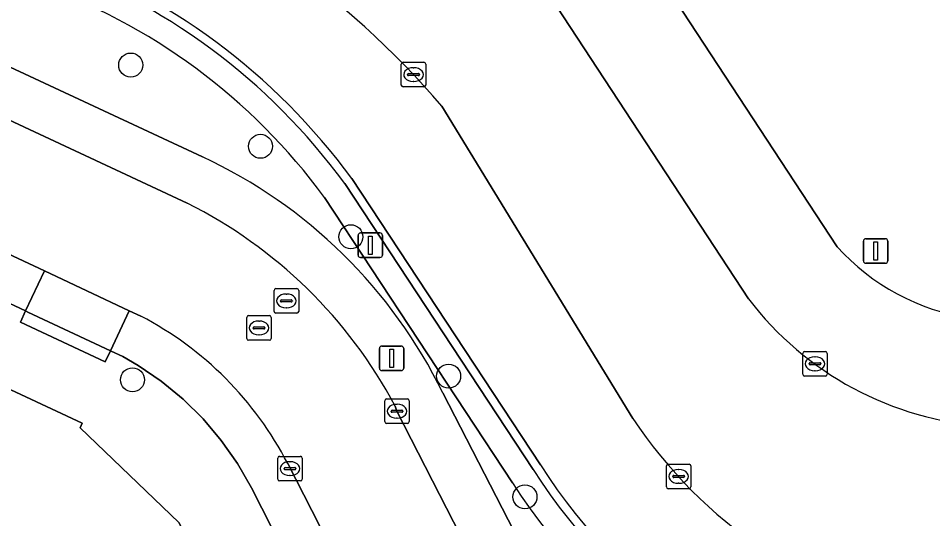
# Model space of a CAD drawing. Extents: x 158835 to 160077, y 386387 to 387778.
# Drawn here: x 159511.81 to 159549.06, y 386893.61 to 386913.99 of the extents above; entities that cross this region are included whole.
import ezdxf

# ---------------------------------------------------------------- set-up
doc = ezdxf.new("R2010")
doc.units = 0
for name, color, linetype in [('IMGEO_Boom', 7, 'Continuous'), ('IMGEO_Erf', 7, 'Continuous'), ('IMGEO_Groenvoorziening', 7, 'Continuous'), ('IMGEO_Haag', 7, 'Continuous'), ('IMGEO_Kolk', 7, 'Continuous'), ('IMGEO_Lichtmast', 7, 'Continuous'), ('IMGEO_Parkeervlak_open', 7, 'Continuous'), ('IMGEO_Rijbaan_lokaal_open', 7, 'Continuous'), ('IMGEO_Rioolput', 7, 'Continuous'), ('IMGEO_Voetpad_open', 7, 'Continuous')]:
    doc.layers.add(name, color=color, linetype=linetype)

msp = doc.modelspace()

# ---------------------------------------------------------------- linework, layer by layer
at = {"layer": 'IMGEO_Boom'}
for centre in [(159516.391, 386912.084), (159521.677, 386908.775), (159525.359, 386905.092), (159516.461, 386899.268), (159529.341, 386899.416), (159532.45, 386894.498)]:
    msp.add_circle(centre, 0.489, dxfattribs=at)
at = {"layer": 'IMGEO_Erf'}
msp.add_lwpolyline([(159531.993, 386866.849), (159532.135, 386866.922), (159528.036, 386874.843), (159527.829, 386874.725), (159518.35, 386893.451), (159514.326, 386897.305), (159514.409, 386897.495), (159503.161, 386902.757), (159496.898, 386905.688), (159488.786, 386909.483), (159486.143, 386908.598), (159484.373, 386904.822), (159456.555, 386845.349)], dxfattribs=at)
at = {"layer": 'IMGEO_Groenvoorziening'}
for points in [[(159530.88, 386926.461), (159545.165, 386904.687)], [(159488.508, 386922.724), (159493.29, 386920.492), (159500, 386917.36), (159519.31, 386908.348)], [(159532.784, 386895.611), (159525.108, 386907.261)], [(159525.108, 386907.261), (159532.784, 386895.611)], [(159533.078, 386895.802), (159525.395, 386907.461)], [(159524.286, 386906.69), (159531.946, 386895.066)], [(159531.946, 386895.066), (159524.286, 386906.69)], [(159529.104, 386898.733), (159533.69, 386889.814), (159537.77, 386881.813), (159539.076, 386882.462), (159538.986, 386882.638), (159541.919, 386884.134), (159543.277, 386881.472), (159548.216, 386883.99)]]:
    msp.add_lwpolyline(points, dxfattribs=at)
for centre, radius, start, end in [((159504.308, 386892.027), 26.132, 36.2018, 70.7539), ((159504.313, 386892.033), 25.774, 36.2163, 70.7641), ((159504.313, 386892.033), 25.774, 36.2163, 70.7641), ((159504.305, 386892.023), 24.786, 36.2798, 70.7665), ((159504.305, 386892.023), 24.786, 36.2798, 70.7665), ((159510.631, 386889.711), 20.558, 26.0288, 65.028), ((159551.94, 386910.785), 9.115, 221.9904, 261.2929), ((159553.063, 386908.597), 23.729, 212.6281, 259.2437), ((159553.064, 386908.6), 24.083, 212.6392, 259.3228), ((159553.064, 386908.6), 24.083, 212.6392, 259.3228), ((159553.061, 386908.594), 25.077, 212.6481, 258.8608), ((159553.061, 386908.594), 25.077, 212.6481, 258.8608)]:
    msp.add_arc(centre, radius, start, end, dxfattribs=at)
at = {"layer": 'IMGEO_Haag'}
for points in [[(159532.784, 386895.611), (159525.108, 386907.261)], [(159524.286, 386906.69), (159531.946, 386895.066)]]:
    msp.add_lwpolyline(points, dxfattribs=at)
for centre, radius, start, end in [((159504.313, 386892.033), 25.774, 36.2163, 70.7641), ((159504.305, 386892.023), 24.786, 36.2798, 70.7665), ((159553.064, 386908.6), 24.083, 212.6392, 259.3228), ((159553.061, 386908.594), 25.077, 212.6481, 258.8608)]:
    msp.add_arc(centre, radius, start, end, dxfattribs=at)
at = {"layer": 'IMGEO_Kolk'}
for p, q in [((159527.409, 386911.27), (159527.409, 386912.122)), ((159527.484, 386912.196), (159528.336, 386912.196)), ((159528.41, 386912.122), (159528.41, 386911.27)), ((159527.668, 386911.69), (159527.668, 386911.702)), ((159527.711, 386911.739), (159528.109, 386911.739)), ((159527.897, 386911.976), (159527.922, 386911.976)), ((159528.152, 386911.702), (159528.152, 386911.69)), ((159528.106, 386911.653), (159527.708, 386911.653)), ((159527.92, 386911.416), (159527.895, 386911.416)), ((159528.336, 386911.196), (159527.484, 386911.196)), ((159543.762, 386899.492), (159543.762, 386900.344)), ((159543.837, 386900.418), (159544.689, 386900.418)), ((159544.25, 386900.198), (159544.275, 386900.198)), ((159544.763, 386900.344), (159544.763, 386899.492)), ((159544.021, 386899.912), (159544.021, 386899.924)), ((159544.459, 386899.875), (159544.061, 386899.875)), ((159544.064, 386899.961), (159544.462, 386899.961)), ((159544.505, 386899.924), (159544.505, 386899.912)), ((159544.689, 386899.418), (159543.837, 386899.418)), ((159544.273, 386899.638), (159544.248, 386899.638)), ((159526.735, 386897.562), (159526.735, 386898.414)), ((159526.81, 386898.488), (159527.662, 386898.488)), ((159527.223, 386898.268), (159527.248, 386898.268)), ((159527.736, 386898.414), (159527.736, 386897.562)), ((159526.994, 386897.982), (159526.994, 386897.994)), ((159527.432, 386897.945), (159527.034, 386897.945)), ((159527.037, 386898.031), (159527.435, 386898.031)), ((159527.478, 386897.994), (159527.478, 386897.982)), ((159527.246, 386897.708), (159527.221, 386897.708)), ((159527.662, 386897.488), (159526.81, 386897.488)), ((159522.378, 386895.224), (159522.378, 386896.076)), ((159522.453, 386896.15), (159523.305, 386896.15)), ((159523.379, 386896.076), (159523.379, 386895.224)), ((159522.637, 386895.644), (159522.637, 386895.656)), ((159522.68, 386895.693), (159523.078, 386895.693)), ((159522.866, 386895.93), (159522.891, 386895.93)), ((159523.121, 386895.656), (159523.121, 386895.644)), ((159538.208, 386894.906), (159538.208, 386895.758)), ((159538.283, 386895.832), (159539.135, 386895.832)), ((159539.209, 386895.758), (159539.209, 386894.906)), ((159523.075, 386895.607), (159522.677, 386895.607)), ((159522.889, 386895.37), (159522.864, 386895.37)), ((159538.467, 386895.326), (159538.467, 386895.338)), ((159538.905, 386895.289), (159538.507, 386895.289)), ((159538.51, 386895.375), (159538.908, 386895.375)), ((159538.696, 386895.612), (159538.721, 386895.612)), ((159538.951, 386895.338), (159538.951, 386895.326)), ((159523.305, 386895.15), (159522.453, 386895.15)), ((159538.719, 386895.052), (159538.694, 386895.052)), ((159539.135, 386894.832), (159538.283, 386894.832))]:
    msp.add_line(p, q, dxfattribs=at)
for points in [[(159527.409, 386911.27), (159527.409, 386912.122)], [(159527.484, 386912.196), (159528.336, 386912.196)], [(159528.41, 386912.122), (159528.41, 386911.27)], [(159528.336, 386911.196), (159527.484, 386911.196)], [(159543.762, 386899.492), (159543.762, 386900.344)], [(159543.837, 386900.418), (159544.689, 386900.418)], [(159544.763, 386900.344), (159544.763, 386899.492)], [(159544.689, 386899.418), (159543.837, 386899.418)], [(159526.735, 386897.562), (159526.735, 386898.414)], [(159526.81, 386898.488), (159527.662, 386898.488)], [(159527.736, 386898.414), (159527.736, 386897.562)], [(159527.662, 386897.488), (159526.81, 386897.488)], [(159522.378, 386895.224), (159522.378, 386896.076)], [(159522.453, 386896.15), (159523.305, 386896.15)], [(159523.379, 386896.076), (159523.379, 386895.224)], [(159538.208, 386894.906), (159538.208, 386895.758)], [(159538.283, 386895.832), (159539.135, 386895.832)], [(159539.209, 386895.758), (159539.209, 386894.906)], [(159523.305, 386895.15), (159522.453, 386895.15)], [(159539.135, 386894.832), (159538.283, 386894.832)]]:
    msp.add_lwpolyline(points, dxfattribs=at)
for centre, radius, start, end in [((159527.486, 386912.12), 0.0765, 91.552, 178.448), ((159527.486, 386912.12), 0.0765, 91.552, 178.448), ((159528.334, 386912.12), 0.0765, 1.552, 88.448), ((159528.334, 386912.12), 0.0765, 1.552, 88.448), ((159527.708, 386911.699), 0.0403, 85.8775, 175.7526), ((159527.705, 386911.689), 0.0366, 178.938, 274.7102), ((159528.109, 386911.696), 0.043, 264.8664, 352.4533), ((159528.113, 386911.701), 0.0386, 1.7309, 96.639), ((159527.486, 386911.272), 0.0765, 181.552, 268.448), ((159527.486, 386911.272), 0.0765, 181.552, 268.448), ((159528.334, 386911.272), 0.0765, 271.552, 358.448), ((159528.334, 386911.272), 0.0765, 271.552, 358.448), ((159543.839, 386900.342), 0.0765, 91.552, 178.448), ((159543.839, 386900.342), 0.0765, 91.552, 178.448), ((159544.687, 386900.342), 0.0765, 1.552, 88.448), ((159544.687, 386900.342), 0.0765, 1.552, 88.448), ((159544.061, 386899.921), 0.0403, 85.8775, 175.7526), ((159544.058, 386899.911), 0.0366, 178.938, 274.7102), ((159544.462, 386899.918), 0.043, 264.8664, 352.4533), ((159544.466, 386899.923), 0.0386, 1.7309, 96.639), ((159543.839, 386899.494), 0.0765, 181.552, 268.448), ((159543.839, 386899.494), 0.0765, 181.552, 268.448), ((159544.687, 386899.494), 0.0765, 271.552, 358.448), ((159544.687, 386899.494), 0.0765, 271.552, 358.448), ((159526.812, 386898.412), 0.0765, 91.552, 178.448), ((159526.812, 386898.412), 0.0765, 91.552, 178.448), ((159527.66, 386898.412), 0.0765, 1.552, 88.448), ((159527.66, 386898.412), 0.0765, 1.552, 88.448), ((159527.034, 386897.991), 0.0403, 85.8775, 175.7526), ((159527.031, 386897.981), 0.0366, 178.938, 274.7102), ((159527.435, 386897.988), 0.043, 264.8664, 352.4533), ((159527.439, 386897.993), 0.0386, 1.7309, 96.639), ((159526.812, 386897.564), 0.0765, 181.552, 268.448), ((159526.812, 386897.564), 0.0765, 181.552, 268.448), ((159527.66, 386897.564), 0.0765, 271.552, 358.448), ((159527.66, 386897.564), 0.0765, 271.552, 358.448), ((159522.455, 386896.074), 0.0765, 91.552, 178.448), ((159522.455, 386896.074), 0.0765, 91.552, 178.448), ((159523.303, 386896.074), 0.0765, 1.552, 88.448), ((159523.303, 386896.074), 0.0765, 1.552, 88.448), ((159522.677, 386895.653), 0.0403, 85.8775, 175.7526), ((159522.674, 386895.643), 0.0366, 178.938, 274.7102), ((159523.078, 386895.65), 0.043, 264.8664, 352.4533), ((159523.082, 386895.655), 0.0386, 1.7309, 96.639), ((159538.285, 386895.756), 0.0765, 91.552, 178.448), ((159538.285, 386895.756), 0.0765, 91.552, 178.448), ((159539.133, 386895.756), 0.0765, 1.552, 88.448), ((159539.133, 386895.756), 0.0765, 1.552, 88.448), ((159538.507, 386895.335), 0.0403, 85.8775, 175.7526), ((159538.504, 386895.325), 0.0366, 178.938, 274.7102), ((159538.908, 386895.332), 0.043, 264.8664, 352.4533), ((159538.912, 386895.337), 0.0386, 1.7309, 96.639), ((159522.455, 386895.226), 0.0765, 181.552, 268.448), ((159522.455, 386895.226), 0.0765, 181.552, 268.448), ((159523.303, 386895.226), 0.0765, 271.552, 358.448), ((159523.303, 386895.226), 0.0765, 271.552, 358.448), ((159538.285, 386894.908), 0.0765, 181.552, 268.448), ((159538.285, 386894.908), 0.0765, 181.552, 268.448), ((159539.133, 386894.908), 0.0765, 271.552, 358.448), ((159539.133, 386894.908), 0.0765, 271.552, 358.448)]:
    msp.add_arc(centre, radius, start, end, dxfattribs=at)
for centre, major_axis, ratio, start_param, end_param in [((159527.896, 386911.696), (-0.387, 0.002), 0.722429, 4.712389, 7.853982), ((159527.921, 386911.696), (-0.39, 0.002), 0.717154, 1.570796, 4.712389), ((159544.249, 386899.918), (-0.387, 0.002), 0.722429, 4.712389, 7.853982), ((159544.274, 386899.918), (-0.39, 0.002), 0.717154, 1.570796, 4.712389), ((159527.222, 386897.988), (-0.387, 0.002), 0.722429, 4.712389, 7.853982), ((159527.247, 386897.988), (-0.39, 0.002), 0.717154, 1.570796, 4.712389), ((159522.865, 386895.65), (-0.387, 0.002), 0.722429, 4.712389, 7.853982), ((159522.89, 386895.65), (-0.39, 0.002), 0.717154, 1.570796, 4.712389), ((159538.695, 386895.332), (-0.387, 0.002), 0.722429, 4.712389, 7.853982), ((159538.72, 386895.332), (-0.39, 0.002), 0.717154, 1.570796, 4.712389)]:
    msp.add_ellipse(centre, major_axis=major_axis, ratio=ratio, start_param=start_param, end_param=end_param, dxfattribs=at)
at = {"layer": 'IMGEO_Lichtmast'}
for p, q in [((159525.652, 386904.347), (159525.652, 386905.147)), ((159525.652, 386905.147), (159525.652, 386904.347)), ((159525.752, 386905.247), (159526.542, 386905.247)), ((159526.542, 386905.247), (159525.752, 386905.247)), ((159526.642, 386905.147), (159526.642, 386904.347)), ((159526.642, 386904.347), (159526.642, 386905.147)), ((159546.336, 386905.014), (159547.126, 386905.014)), ((159547.126, 386905.014), (159546.336, 386905.014)), ((159546.236, 386904.114), (159546.236, 386904.914)), ((159546.236, 386904.914), (159546.236, 386904.114)), ((159547.226, 386904.914), (159547.226, 386904.114)), ((159547.226, 386904.114), (159547.226, 386904.914)), ((159526.542, 386904.247), (159525.752, 386904.247)), ((159525.752, 386904.247), (159526.542, 386904.247)), ((159547.126, 386904.014), (159546.336, 386904.014)), ((159546.336, 386904.014), (159547.126, 386904.014)), ((159526.52, 386899.74), (159526.52, 386900.54)), ((159526.52, 386900.54), (159526.52, 386899.74)), ((159526.62, 386900.64), (159527.41, 386900.64)), ((159527.41, 386900.64), (159526.62, 386900.64)), ((159527.51, 386900.54), (159527.51, 386899.74)), ((159527.51, 386899.74), (159527.51, 386900.54)), ((159527.41, 386899.64), (159526.62, 386899.64)), ((159526.62, 386899.64), (159527.41, 386899.64))]:
    msp.add_line(p, q, dxfattribs=at)
for points in [[(159526.072, 386905.122), (159526.222, 386905.122), (159526.222, 386904.372), (159526.072, 386904.372), (159526.072, 386905.122)], [(159546.656, 386904.889), (159546.806, 386904.889), (159546.806, 386904.139), (159546.656, 386904.139), (159546.656, 386904.889)], [(159526.94, 386900.515), (159527.09, 386900.515), (159527.09, 386899.765), (159526.94, 386899.765), (159526.94, 386900.515)]]:
    msp.add_lwpolyline(points, dxfattribs=at)
for centre, start, end in [((159525.752, 386905.147), 90, 180), ((159525.752, 386905.147), 90, 180), ((159526.542, 386905.147), 0, 90), ((159526.542, 386905.147), 360, 90), ((159546.336, 386904.914), 90, 180), ((159546.336, 386904.914), 90, 180), ((159547.126, 386904.914), 0, 90), ((159547.126, 386904.914), 360, 90), ((159525.752, 386904.347), 180, 270), ((159525.752, 386904.347), 180, 270), ((159526.542, 386904.347), 270, 0), ((159526.542, 386904.347), 270, 0), ((159546.336, 386904.114), 180, 270), ((159546.336, 386904.114), 180, 270), ((159547.126, 386904.114), 270, 0), ((159547.126, 386904.114), 270, 0), ((159526.62, 386900.54), 90, 180), ((159526.62, 386900.54), 90, 180), ((159527.41, 386900.54), 0, 90), ((159527.41, 386900.54), 360, 90), ((159526.62, 386899.74), 180, 270), ((159526.62, 386899.74), 180, 270), ((159527.41, 386899.74), 270, 0), ((159527.41, 386899.74), 270, 0)]:
    msp.add_arc(centre, 0.1, start, end, dxfattribs=at)
at = {"layer": 'IMGEO_Parkeervlak_open'}
for points in [[(159545.165, 386904.687), (159530.88, 386926.461)], [(159527.592, 386923.848), (159541.554, 386902.568)], [(159490.665, 386914.003), (159490.773, 386913.892), (159490.871, 386913.773), (159490.957, 386913.645), (159491.032, 386913.509), (159491.094, 386913.368), (159491.684, 386911.938), (159491.722, 386911.858), (159491.768, 386911.782), (159491.82, 386911.71), (159491.878, 386911.644), (159491.942, 386911.582), (159492.011, 386911.527), (159492.085, 386911.478), (159492.163, 386911.436), (159492.215, 386911.412), (159500, 386907.756), (159512.109, 386902.07), (159512.874, 386903.699), (159500, 386909.727), (159490.368, 386914.236)], [(159536.84, 386897.696), (159529.065, 386910.408)], [(159525.395, 386907.461), (159533.078, 386895.802)], [(159516.806, 386901.858), (159516.33, 386902.081), (159515.565, 386900.449), (159515.601, 386900.432), (159516.07, 386900.215), (159516.688, 386899.855), (159517.636, 386899.208), (159518.522, 386898.478), (159519.339, 386897.672), (159520.081, 386896.796), (159520.742, 386895.858), (159521.316, 386894.864), (159532.614, 386872.622), (159534.232, 386873.445), (159522.787, 386895.853)]]:
    msp.add_lwpolyline(points, dxfattribs=at)
msp.add_lwpolyline([(159516.33, 386902.081), (159512.874, 386903.699), (159512.109, 386902.07), (159512.2, 386902.027), (159515.565, 386900.449)], close=True, dxfattribs=at)
for centre, radius, start, end in [((159502.096, 386887.351), 35.481, 40.5293, 69.5816), ((159504.308, 386892.027), 26.132, 36.2018, 70.7539), ((159551.94, 386910.785), 9.115, 221.9904, 261.2929), ((159552.06, 386910.545), 13.191, 217.2081, 266.3094), ((159510.302, 386889.399), 14.055, 27.3369, 62.4336), ((159552.965, 386908.413), 19.361, 213.6083, 258.3561), ((159553.063, 386908.597), 23.729, 212.6281, 259.2437)]:
    msp.add_arc(centre, radius, start, end, dxfattribs=at)
at = {"layer": 'IMGEO_Rijbaan_lokaal_open'}
for points in [[(159541.554, 386902.568), (159527.592, 386923.848)], [(159529.065, 386910.408), (159536.84, 386897.696)]]:
    msp.add_lwpolyline(points, dxfattribs=at)
for centre, radius, start, end in [((159502.096, 386887.351), 35.481, 40.5293, 69.5816), ((159552.06, 386910.545), 13.191, 217.2081, 266.3094), ((159552.965, 386908.413), 19.361, 213.6083, 258.3561)]:
    msp.add_arc(centre, radius, start, end, dxfattribs=at)
at = {"layer": 'IMGEO_Rioolput'}
for p, q in [((159522.231, 386902.053), (159522.231, 386902.905)), ((159522.306, 386902.979), (159523.158, 386902.979)), ((159522.719, 386902.759), (159522.744, 386902.759)), ((159523.232, 386902.905), (159523.232, 386902.053)), ((159522.49, 386902.473), (159522.49, 386902.485)), ((159522.928, 386902.436), (159522.53, 386902.436)), ((159522.533, 386902.522), (159522.931, 386902.522)), ((159522.974, 386902.485), (159522.974, 386902.473)), ((159523.158, 386901.979), (159522.306, 386901.979)), ((159522.742, 386902.199), (159522.717, 386902.199)), ((159521.117, 386900.953), (159521.117, 386901.805)), ((159521.192, 386901.879), (159522.044, 386901.879)), ((159521.605, 386901.659), (159521.63, 386901.659)), ((159522.118, 386901.805), (159522.118, 386900.953)), ((159521.376, 386901.373), (159521.376, 386901.385)), ((159521.814, 386901.336), (159521.416, 386901.336)), ((159521.419, 386901.422), (159521.817, 386901.422)), ((159521.86, 386901.385), (159521.86, 386901.373)), ((159522.044, 386900.879), (159521.192, 386900.879)), ((159521.628, 386901.099), (159521.603, 386901.099))]:
    msp.add_line(p, q, dxfattribs=at)
for points in [[(159522.231, 386902.053), (159522.231, 386902.905)], [(159522.306, 386902.979), (159523.158, 386902.979)], [(159523.232, 386902.905), (159523.232, 386902.053)], [(159523.158, 386901.979), (159522.306, 386901.979)], [(159521.117, 386900.953), (159521.117, 386901.805)], [(159521.192, 386901.879), (159522.044, 386901.879)], [(159522.118, 386901.805), (159522.118, 386900.953)], [(159522.044, 386900.879), (159521.192, 386900.879)]]:
    msp.add_lwpolyline(points, dxfattribs=at)
for centre, radius, start, end in [((159522.308, 386902.903), 0.0765, 91.552, 178.448), ((159522.308, 386902.903), 0.0765, 91.552, 178.448), ((159523.156, 386902.903), 0.0765, 1.552, 88.448), ((159523.156, 386902.903), 0.0765, 1.552, 88.448), ((159522.53, 386902.482), 0.0403, 85.8775, 175.7526), ((159522.527, 386902.472), 0.0366, 178.938, 274.7102), ((159522.931, 386902.479), 0.043, 264.8664, 352.4533), ((159522.935, 386902.484), 0.0386, 1.7309, 96.639), ((159522.308, 386902.055), 0.0765, 181.552, 268.448), ((159522.308, 386902.055), 0.0765, 181.552, 268.448), ((159523.156, 386902.055), 0.0765, 271.552, 358.448), ((159523.156, 386902.055), 0.0765, 271.552, 358.448), ((159521.194, 386901.803), 0.0765, 91.552, 178.448), ((159521.194, 386901.803), 0.0765, 91.552, 178.448), ((159522.042, 386901.803), 0.0765, 1.552, 88.448), ((159522.042, 386901.803), 0.0765, 1.552, 88.448), ((159521.416, 386901.382), 0.0403, 85.8775, 175.7526), ((159521.413, 386901.372), 0.0366, 178.938, 274.7102), ((159521.817, 386901.379), 0.043, 264.8664, 352.4533), ((159521.821, 386901.384), 0.0386, 1.7309, 96.639), ((159521.194, 386900.955), 0.0765, 181.552, 268.448), ((159521.194, 386900.955), 0.0765, 181.552, 268.448), ((159522.042, 386900.955), 0.0765, 271.552, 358.448), ((159522.042, 386900.955), 0.0765, 271.552, 358.448)]:
    msp.add_arc(centre, radius, start, end, dxfattribs=at)
for centre, major_axis, ratio, start_param, end_param in [((159522.718, 386902.479), (-0.387, 0.002), 0.722429, 4.712389, 7.853982), ((159522.743, 386902.479), (-0.39, 0.002), 0.717154, 1.570796, 4.712389), ((159521.604, 386901.379), (-0.387, 0.002), 0.722429, 4.712389, 7.853982), ((159521.629, 386901.379), (-0.39, 0.002), 0.717154, 1.570796, 4.712389)]:
    msp.add_ellipse(centre, major_axis=major_axis, ratio=ratio, start_param=start_param, end_param=end_param, dxfattribs=at)
at = {"layer": 'IMGEO_Voetpad_open'}
for points in [[(159519.31, 386908.348), (159500, 386917.36), (159493.29, 386920.492), (159488.508, 386922.724)], [(159484.515, 386922.455), (159492.46, 386918.715), (159494.868, 386917.621), (159500, 386915.212), (159511.226, 386909.943), (159518.693, 386906.456)], [(159518.693, 386906.456), (159511.226, 386909.943), (159500, 386915.212), (159494.868, 386917.621), (159492.46, 386918.715), (159490.368, 386914.236), (159500, 386909.727), (159512.874, 386903.699), (159516.33, 386902.081), (159516.806, 386901.858)], [(159484.217, 386914.059), (159483.791, 386913.753), (159483.393, 386913.41), (159483.028, 386913.032), (159482.698, 386912.624), (159482.539, 386912.386), (159488.786, 386909.483), (159496.898, 386905.688), (159503.161, 386902.757), (159514.409, 386897.495), (159514.326, 386897.305), (159518.35, 386893.451), (159527.829, 386874.725), (159528.036, 386874.843), (159532.135, 386866.922)], [(159532.614, 386872.622), (159521.316, 386894.864), (159520.742, 386895.858), (159520.081, 386896.796), (159519.339, 386897.672), (159518.522, 386898.478), (159517.636, 386899.208), (159516.688, 386899.855), (159516.07, 386900.215), (159515.601, 386900.432), (159515.565, 386900.449), (159515.353, 386899.996), (159511.897, 386901.619), (159512.109, 386902.07), (159500, 386907.756)], [(159561.758, 386834.762), (159552.494, 386852.932), (159547.195, 386863.325), (159544.571, 386868.473), (159541.799, 386873.911), (159541.646, 386874.21), (159539.044, 386879.314), (159540.343, 386879.976), (159540.284, 386880.093), (159539.076, 386882.462), (159537.77, 386881.813), (159533.69, 386889.814), (159529.104, 386898.733)], [(159527.164, 386898.191), (159527.235, 386897.988), (159534.753, 386883.305), (159540.178, 386872.699), (159541.082, 386873.153), (159543.675, 386868.065), (159542.784, 386867.593), (159551.113, 386851.265), (159560.205, 386833.473), (159577.577, 386799.373), (159584.383, 386786.038), (159584.796, 386786.264), (159586.502, 386782.92), (159586.116, 386782.708), (159593.55, 386768.3), (159593.788, 386767.749), (159596.773, 386761.804)], [(159551.113, 386851.265), (159542.784, 386867.593), (159540.893, 386871.301), (159540.178, 386872.699), (159534.753, 386883.305), (159527.235, 386897.988), (159527.164, 386898.191)], [(159522.787, 386895.853), (159534.232, 386873.445)]]:
    msp.add_lwpolyline(points, dxfattribs=at)
msp.add_lwpolyline([(159512.2, 386902.027), (159512.109, 386902.07), (159511.897, 386901.619), (159515.353, 386899.996), (159515.565, 386900.449)], close=True, dxfattribs=at)
for centre, radius, start, end in [((159510.631, 386889.711), 20.558, 26.0288, 65.028), ((159510.022, 386889.095), 19.405, 27.9506, 63.4598), ((159510.022, 386889.095), 19.405, 27.9506, 63.4598), ((159510.302, 386889.399), 14.055, 27.3369, 62.4336)]:
    msp.add_arc(centre, radius, start, end, dxfattribs=at)

doc.saveas('drawing.dxf')
